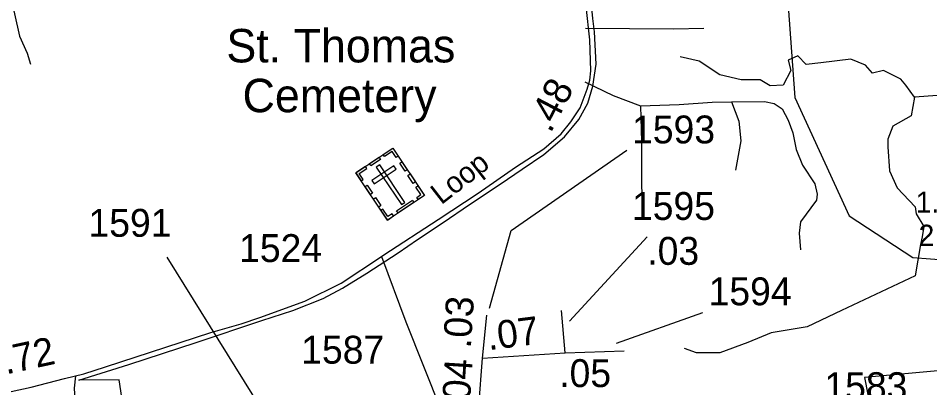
# Model space of a CAD drawing. Extents: x 2104537 to 2336408, y 34176 to 229611.
# Drawn here: x 2301409 to 2305493, y 172169 to 173826 of the extents above; entities that cross this region are included whole.
import ezdxf

# ---------------------------------------------------------------- set-up
doc = ezdxf.new("R2010")
doc.units = 0
for name, color, linetype in [('Exist Boundary Political City Limit New', 7, 'Continuous'), ('Exist Boundary Political City Limit New Hole', 7, 'Continuous'), ('Exist Cultural Cemetery CELL', 7, 'Continuous'), ('Exist Cultural Cemetery Label', 7, 'Continuous'), ('Exist Hydrographic Creek Single Shore', 7, 'Continuous'), ('Exist Road Non-System Type 51', 7, 'Continuous'), ('Exist Road Secondary Mileage Hundredths English Label', 7, 'Continuous'), ('Exist Road Secondary Type 51 Attributed', 7, 'Continuous'), ('Exist Road Secondary Type 51 Label', 7, 'Continuous'), ('Exist Road Secondary Type 51 Number Label', 7, 'Continuous'), ('Map Preparation Boundary City Limit Buffer Line', 7, 'Continuous')]:
    doc.layers.add(name, color=color, linetype=linetype)

msp = doc.modelspace()

# ---------------------------------------------------------------- linework, layer by layer
at = {"layer": 'Exist Boundary Political City Limit New'}
for points in [[(2302861.5, 172615.4), (2302971.5, 172682.6), (2303110.8, 172774.5), (2303198.5, 172833.6), (2303312.2, 172910.3), (2303431.2, 172990.4), (2303568, 173081.5), (2303666.2, 173148.4), (2303764, 173214.6), (2303857, 173293.3), (2303920.8, 173371.3), (2303960.5, 173445.4), (2303984, 173521.3), (2303998, 173619.4), (2303990, 173764.1), (2303984, 173825.2), (2303971.8, 173951.5)], [(2303677, 168969.9), (2303663.2, 169474.4), (2302553.2, 169554.3), (2302542, 169697.6), (2302604.5, 169700.9), (2302609.5, 169815.9), (2302608, 169914.3), (2302540.2, 169878.2), (2302489.2, 171463.6), (2301978, 171428.1), (2301861.2, 172204.9), (2301680, 172202.9), (2301905.2, 172272.7), (2302205.5, 172372.5), (2302500, 172470.7), (2302638.8, 172516), (2302774.8, 172569.2), (2302861.5, 172615.4)]]:
    msp.add_lwpolyline(points, dxfattribs=at)
at = {"layer": 'Exist Boundary Political City Limit New Hole'}
for points in [[(2305574.8, 172741.4), (2305864.8, 172370.4), (2307655.8, 172511.5), (2307228, 173820.3), (2307181, 173868.5), (2306991.2, 174411.6), (2306612, 174299.2), (2306374, 174751.1), (2305985.8, 174616.3), (2304788.8, 174843.7), (2304888, 173470.6), (2305131.5, 172939.8), (2305417, 172753.4), (2305574.8, 172741.4)], [(2307678.2, 172440.9), (2305200.8, 172215.1), (2305216, 172138.9), (2305231.8, 172059.8), (2305247.2, 171981.1), (2305262.8, 171903), (2305278, 171820.9), (2305296.5, 171721.2), (2305316.5, 171614.1), (2305324.5, 171570.9), (2305339.5, 171490.3), (2305375, 171299), (2305381.5, 171264.6), (2305418.2, 171074.3), (2305446, 170926.6), (2305458.8, 170858.7), (2305466.5, 170817.9), (2305486.5, 170711), (2305507.2, 170602.3)]]:
    msp.add_lwpolyline(points, dxfattribs=at)
at = {"layer": 'Exist Cultural Cemetery CELL'}
for points in [[(2302921.5, 173132.8), (2303087.1, 173243.3), (2303228.4, 173031.5), (2303062.8, 172921)], [(2303111.2, 173207.2), (2303101.8, 173200.9), (2303083.9, 173227.7), (2303050.2, 173205.2), (2303044, 173214.4), (2303087.2, 173243.3)], [(2302983.1, 173173.9), (2303026.2, 173202.6), (2303032.6, 173193.1), (2302989.4, 173164.4)], [(2302945.5, 173096.7), (2302955, 173103), (2302937.1, 173129.8), (2302970.8, 173152.3), (2302964.7, 173161.6), (2302921.5, 173132.8)], [(2302993.2, 173098.8), (2303003.6, 173083.3), (2303101.5, 173148.6), (2303091.2, 173164.2)], [(2303028.4, 173168.9), (2303012.9, 173158.5), (2303125.5, 172989.9), (2303141, 173000.2)], [(2303142.3, 173140.1), (2303118.3, 173176.1), (2303127.7, 173182.5), (2303151.8, 173146.4)], [(2303178.9, 173085.3), (2303154.8, 173121.3), (2303164.3, 173127.6), (2303188.3, 173091.6)], [(2302986.7, 173035), (2302962.6, 173071.1), (2302972.1, 173077.4), (2302996.2, 173041.4)], [(2303200.9, 173013.1), (2303194.5, 173022.6), (2303212.8, 173034.8), (2303190.4, 173068.5), (2303199.6, 173074.6), (2303228.4, 173031.5)], [(2303024, 172979.1), (2302999.9, 173015.1), (2303009.4, 173021.5), (2303033.4, 172985.4)], [(2303104.2, 172962.4), (2303174.8, 173009.5), (2303181.2, 173000), (2303110.6, 172952.9)], [(2303090.3, 172939.4), (2303083.9, 172948.9), (2303065.6, 172936.7), (2303043.2, 172970.3), (2303033.9, 172964.1), (2303062.8, 172921)]]:
    msp.add_lwpolyline(points, close=True, dxfattribs=at)
at = {"layer": 'Exist Hydrographic Creek Single Shore'}
for points in [[(2307194.8, 174431.1), (2307027.1, 174278.3), (2306923.3, 174205.2), (2306823.4, 174155.2), (2306738.8, 174112.9), (2306688.8, 174093.6), (2306627.3, 174097.5), (2306523.5, 174116.7), (2306450.5, 174116.7), (2306296.7, 173997.5), (2306212.2, 173928.2), (2306162.2, 173855.1), (2306081.5, 173828.2), (2306039.2, 173797.4), (2305958.4, 173778.2), (2305862.3, 173735.9), (2305804.7, 173720.5), (2305754.7, 173709), (2305689.3, 173674.4), (2305654.7, 173643.6), (2305608.6, 173564.7), (2305589.4, 173514.7), (2305527.9, 173480.1), (2305424.1, 173472.4)], [(2305424.1, 173472.4), (2305385.7, 173526.3), (2305362.6, 173553.2), (2305285.7, 173591.7), (2305235.7, 173580.1), (2305205, 173614.7), (2305139.6, 173641.7), (2305005.1, 173626.3), (2304939.7, 173618.6), (2304901.3, 173657.1), (2304859, 173637.8), (2304870.5, 173591.7), (2304835.9, 173526.3), (2304778.3, 173522.4), (2304732.2, 173549.4), (2304647.6, 173549.4), (2304551.5, 173572.4), (2304459.2, 173634), (2304374.6, 173653.2)], [(2305424.1, 173472.4), (2305408.7, 173387.8), (2305328, 173341.6), (2305304.9, 173283.9), (2305304.9, 173249.3), (2305312.6, 173141.6), (2305347.2, 173064.7), (2305427.9, 172980.1), (2305431.8, 172949.3), (2305466.4, 172891.6), (2305458.7, 172845.5), (2305451, 172810.8), (2305427.9, 172670.4), (2305097.3, 172514.7), (2304943.6, 172441.6), (2304782.1, 172414.7), (2304678.3, 172372.3), (2304551.5, 172326.2), (2304447.7, 172326.2), (2304393.9, 172345.4)]]:
    msp.add_lwpolyline(points, dxfattribs=at)
at = {"layer": 'Exist Road Non-System Type 51'}
for points in [[(2301205.6, 174382.1), (2301261, 174276.7), (2301341.7, 174073.8), (2301414.3, 173744.7), (2301449.3, 173669.2), (2301464.1, 173619.7)], [(2303950.5, 173780.6), (2304344.7, 173778.1), (2304480.5, 173781.6)], [(2303947.9, 173540.6), (2304074.3, 173479.6), (2304196.3, 173432.3)], [(2304196.3, 173432.3), (2304370, 173439.2), (2304517.6, 173448.9), (2304603.8, 173450.4)], [(2304603.8, 173450.4), (2304751.8, 173452.3), (2304796.1, 173443.9), (2304830.9, 173419.3), (2304859.1, 173368.6), (2304879.4, 173311.3), (2304894.2, 173237.7), (2304922.9, 173167), (2304978.4, 173083.2), (2304988.1, 173037.6), (2304985.2, 173009.3), (2304912.9, 172912.6), (2304907.1, 172862.1), (2304914, 172786.6)], [(2304603.8, 173450.4), (2304637.1, 173363.7), (2304646.5, 173276.2), (2304621.8, 173144.9)], [(2304196.3, 173432.3), (2304200.7, 173272.3), (2304200.7, 173072.4), (2304208.4, 172926.7)], [(2301665, 172222.1), (2301660, 172166.9), (2301662.1, 172118.2), (2301666.4, 172050.4), (2301693.9, 171866.2), (2301729.9, 171633.2), (2301744.7, 171601.4), (2301772.2, 171573.9), (2301787, 171550.6), (2301799.7, 171508.3)]]:
    msp.add_lwpolyline(points, dxfattribs=at)
at = {"layer": 'Exist Road Secondary Type 51 Attributed'}
for points in [[(2303036.8, 172757.3), (2303047.6, 172764.5), (2303289.7, 172923.5), (2303469.4, 173042), (2303636.3, 173158.5), (2303763.2, 173240.2), (2303841.4, 173308.1), (2303884.9, 173362), (2303926.6, 173424.6), (2303957.9, 173508.1), (2303970.1, 173548.4), (2303973.6, 173590.1), (2303970.1, 173729.3), (2303952.7, 173878.9), (2303919.7, 174134.5), (2303871.8, 174251.7), (2303801.5, 174360.8), (2303591.8, 174600.6), (2303500.6, 174700.8)], [(2299476.5, 172007.3), (2299534.1, 171927.7), (2299566.7, 171888.3), (2299596.6, 171863.9), (2299648.1, 171835.4), (2299701, 171817.7), (2299758.6, 171812.8), (2299810.9, 171817.7), (2300214.7, 171906), (2300452.4, 171953.5), (2300967.4, 172057.3), (2301197.3, 172113.7), (2301467.3, 172172), (2301616.6, 172210), (2301703.4, 172231.7), (2301799.8, 172263), (2302271.4, 172416.5), (2302407.7, 172454.8), (2302491.4, 172483.5), (2302692.3, 172557.7), (2302856.1, 172637.9), (2303036.8, 172757.3)], [(2303036.8, 172757.3), (2303145.8, 172464), (2303303.5, 172067.4)], [(2303859.4, 172325.4), (2303842.5, 172515.8)], [(2303489.5, 172302.2), (2303508.5, 172494.6)], [(2303859.4, 172325.4), (2304123.6, 172333.9)], [(2303472.6, 172086.4), (2303489.5, 172302.2)], [(2303489.5, 172302.2), (2303859.4, 172325.4)]]:
    msp.add_lwpolyline(points, dxfattribs=at)
at = {"layer": 'Exist Road Secondary Type 51 Number Label'}
for p, q in [((2303878.3, 172468.1), (2304227.4, 172845)), ((2302580.4, 171944.9), (2302076.9, 172753.9)), ((2304088.9, 172368.4), (2304476.8, 172506.9))]:
    msp.add_line(p, q, dxfattribs=at)
msp.add_lwpolyline([(2303520, 172526.1), (2303617.6, 172873.8), (2304136.1, 173233.8)], dxfattribs=at)
at = {"layer": 'Map Preparation Boundary City Limit Buffer Line'}
for points in [[(2305574.8, 172741.4), (2305864.8, 172370.4), (2307655.8, 172511.5), (2307228, 173820.3), (2307181, 173868.5), (2306991.2, 174411.6), (2306612, 174299.2), (2306374, 174751.1), (2305985.8, 174616.3), (2304788.8, 174843.7), (2304888, 173470.6), (2305131.5, 172939.8), (2305417, 172753.4), (2305574.8, 172741.4)], [(2302861.5, 172615.4), (2302971.5, 172682.6), (2303110.8, 172774.5), (2303198.5, 172833.6), (2303312.2, 172910.3), (2303431.2, 172990.4), (2303568, 173081.5), (2303666.2, 173148.4), (2303764, 173214.6), (2303857, 173293.3), (2303920.8, 173371.3), (2303960.5, 173445.4), (2303984, 173521.3), (2303998, 173619.4), (2303990, 173764.1), (2303984, 173825.2), (2303971.8, 173951.5)], [(2303677, 168969.9), (2303663.2, 169474.4), (2302553.2, 169554.3), (2302542, 169697.6), (2302604.5, 169700.9), (2302609.5, 169815.9), (2302608, 169914.3), (2302540.2, 169878.2), (2302489.2, 171463.6), (2301978, 171428.1), (2301861.2, 172204.9), (2301680, 172202.9), (2301905.2, 172272.7), (2302205.5, 172372.5), (2302500, 172470.7), (2302638.8, 172516), (2302774.8, 172569.2), (2302861.5, 172615.4)], [(2307678.2, 172440.9), (2305200.8, 172215.1), (2305216, 172138.9), (2305231.8, 172059.8), (2305247.2, 171981.1), (2305262.8, 171903), (2305278, 171820.9), (2305296.5, 171721.2), (2305316.5, 171614.1), (2305324.5, 171570.9), (2305339.5, 171490.3), (2305375, 171299), (2305381.5, 171264.6), (2305418.2, 171074.3), (2305446, 170926.6), (2305458.8, 170858.7), (2305466.5, 170817.9), (2305486.5, 170711), (2305507.2, 170602.3)]]:
    msp.add_lwpolyline(points, dxfattribs=at)

# ---------------------------------------------------------------- texts
at = {"layer": 'Exist Cultural Cemetery Label'}
for s, p in [('St. Thomas', (2302341.7, 173627.7)), ('Cemetery', (2302414, 173404.4))]:
    msp.add_text(s, height=150, dxfattribs=at).set_placement(p)
at = {"layer": 'Exist Road Secondary Mileage Hundredths English Label'}
for s, rotation, p in [('.48', 62.4367, (2303793.7, 173306.8)), ('.03', 360, (2304227.2, 172720.1)), ('.03', 86.367, (2303436.6, 172343.8)), ('.07', 7.3191, (2303516.6, 172337)), ('.72', 12.1985, (2301354.4, 172228.2)), ('.04', 86.367, (2303430.5, 172063.2)), ('.05', 360, (2303832.7, 172172))]:
    msp.add_text(s, height=125, rotation=rotation, dxfattribs=at).set_placement(p)
at = {"layer": 'Exist Road Secondary Type 51 Label'}
msp.add_text('Loop', height=95, rotation=37.8245, dxfattribs=at).set_placement((2303304, 172986.9))
for s, p in [('1. Hickory Branches Close', (2305430, 172953.5)), ('2. Winding Branches Dr. S.E.', (2305442.5, 172804.9))]:
    msp.add_text(s, height=95, dxfattribs=at).set_placement(p)
at = {"layer": 'Exist Road Secondary Type 51 Number Label'}
for s, p in [('1593', (2304159, 173264.5)), ('1595', (2304158.5, 172921.3)), ('1591', (2301723.7, 172845.9)), ('1524', (2302398.6, 172732.6)), ('1594', (2304501.9, 172538.7)), ('1587', (2302676.9, 172276.9)), ('1583', (2305020.6, 172113.5))]:
    msp.add_text(s, height=125, dxfattribs=at).set_placement(p)

doc.saveas('drawing.dxf')
